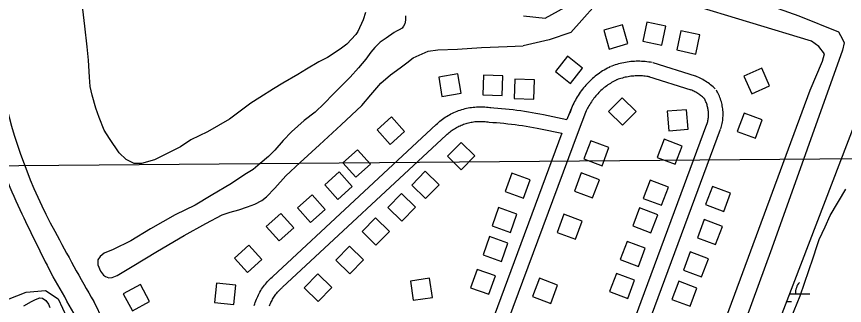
# Model space of a CAD drawing. Extents: x 3568792 to 3606828, y 529143 to 554785.
# Drawn here: x 3587764 to 3589468, y 540442 to 541037 of the extents above; entities that cross this region are included whole.
import ezdxf

# ---------------------------------------------------------------- set-up
doc = ezdxf.new("R2010")
doc.units = 0
for name, color, linetype in [('V-BLDG-OTLN', 7, 'Continuous'), ('V-GRID-MAJR', 7, 'Continuous'), ('V-ROAD-CNTR', 7, 'Continuous'), ('V-SITE-OTLN', 7, 'Continuous'), ('V-SITE-VEGE', 7, 'Continuous'), ('V-TOPO-SHOR', 7, 'Continuous'), ('V-WETL-SWMP', 7, 'Continuous')]:
    doc.layers.add(name, color=color, linetype=linetype)

msp = doc.modelspace()

# ---------------------------------------------------------------- linework, layer by layer
at = {"layer": 'V-BLDG-OTLN'}
for points in [[(3589052.5, 540986), (3589091.7, 540977.6), (3589100, 541016.7), (3589060.9, 541025.1)], [(3588983.5, 540969.8), (3589021.9, 540981.1), (3589010.7, 541019.5), (3588972.3, 541008.2)], [(3589122.8, 540967.8), (3589162, 540959.5), (3589170.3, 540998.6), (3589131.2, 541007)], [(3588904.1, 540898.7), (3588928.9, 540930.1), (3588897.5, 540954.9), (3588872.7, 540923.5)], [(3589261, 540914.2), (3589277.2, 540877.6), (3589313.8, 540893.8), (3589297.6, 540930.4)], [(3588639.4, 540872.3), (3588678.9, 540879.1), (3588672.1, 540918.6), (3588632.6, 540911.8)], [(3588723.4, 540875.8), (3588763.4, 540874.4), (3588764.8, 540914.3), (3588724.8, 540915.8)], [(3588788.2, 540867.8), (3588828.1, 540866.4), (3588829.6, 540906.4), (3588789.6, 540907.8)], [(3589010.4, 540869.5), (3588982.2, 540841), (3589010.7, 540812.9), (3589038.8, 540841.3)], [(3589146.4, 540805), (3589143, 540844.9), (3589103.2, 540841.6), (3589106.5, 540801.7)], [(3589261.1, 540837.8), (3589247.1, 540800.4), (3589284.5, 540786.3), (3589298.5, 540823.8)], [(3588532.7, 540773.6), (3588562.5, 540800.3), (3588535.8, 540830.1), (3588506, 540803.4)], [(3589119.6, 540732.7), (3589133.8, 540770.1), (3589096.4, 540784.3), (3589082.2, 540746.9)], [(3588678.7, 540777.8), (3588650.7, 540749.2), (3588679.2, 540721.2), (3588707.3, 540749.8)], [(3588945.6, 540781), (3588931.6, 540743.6), (3588969, 540729.5), (3588983.1, 540767)], [(3588462.3, 540706.1), (3588492.1, 540732.8), (3588465.4, 540762.6), (3588435.6, 540735.9)], [(3588424.9, 540660.5), (3588454.7, 540687.2), (3588428, 540716.9), (3588398.2, 540690.3)], [(3588605.1, 540718.6), (3588577.1, 540690), (3588605.7, 540662), (3588633.7, 540690.6)], [(3588925.9, 540714.9), (3588911.9, 540677.5), (3588949.3, 540663.4), (3588963.4, 540700.9)], [(3588807.4, 540663.1), (3588820.7, 540700.8), (3588783, 540714.1), (3588769.7, 540676.4)], [(3589091.2, 540648.4), (3589105.4, 540685.7), (3589068, 540700), (3589053.8, 540662.6)], [(3589196.1, 540687.2), (3589182, 540649.8), (3589219.5, 540635.7), (3589233.5, 540673.2)], [(3588368.8, 540613.2), (3588398.6, 540639.9), (3588371.9, 540669.7), (3588342.1, 540643)], [(3588556, 540672.6), (3588528, 540644), (3588556.6, 540616), (3588584.6, 540644.5)], [(3588304.3, 540575.1), (3588334.1, 540601.8), (3588307.4, 540631.6), (3588277.6, 540604.9)], [(3588780.3, 540592.5), (3588793.6, 540630.2), (3588755.9, 540643.5), (3588742.6, 540605.8)], [(3588890.5, 540629.9), (3588876.4, 540592.4), (3588913.9, 540578.4), (3588927.9, 540615.8)], [(3589069.3, 540591.6), (3589083.5, 540628.9), (3589046.1, 540643.2), (3589031.9, 540605.8)], [(3588502.8, 540622.6), (3588474.8, 540594.1), (3588503.4, 540566), (3588531.4, 540594.6)], [(3589179.3, 540618.9), (3589165.3, 540581.4), (3589202.7, 540567.4), (3589216.8, 540604.8)], [(3588761.8, 540533), (3588775.1, 540570.7), (3588737.4, 540584), (3588724.1, 540546.3)], [(3588239, 540510.1), (3588268.8, 540536.8), (3588242.1, 540566.6), (3588212.3, 540539.9)], [(3588449, 540564.2), (3588421, 540535.6), (3588449.5, 540507.6), (3588477.5, 540536.1)], [(3589043.6, 540522.4), (3589057.8, 540559.8), (3589020.5, 540574), (3589006.2, 540536.6)], [(3589150.2, 540552.4), (3589136.2, 540514.9), (3589173.6, 540500.9), (3589187.7, 540538.3)], [(3588736.1, 540465.2), (3588749.4, 540502.9), (3588711.7, 540516.2), (3588698.4, 540478.5)], [(3588383.8, 540507.2), (3588355.8, 540478.6), (3588384.3, 540450.6), (3588412.4, 540479.2)], [(3588580, 540453), (3588619.6, 540458.5), (3588614, 540498.2), (3588574.4, 540492.6)], [(3588839.8, 540498.1), (3588825.8, 540460.7), (3588863.2, 540446.6), (3588877.3, 540484.1)], [(3589021.6, 540456.6), (3589035.8, 540494), (3588998.4, 540508.3), (3588984.2, 540470.9)], [(3587983.2, 540466.5), (3588002.1, 540431.3), (3588037.4, 540450.1), (3588018.5, 540485.4)], [(3588211.2, 540444.2), (3588215.3, 540484), (3588175.5, 540488), (3588171.4, 540448.2)], [(3589126.6, 540492.2), (3589112.5, 540454.8), (3589150, 540440.7), (3589164, 540478.2)]]:
    msp.add_lwpolyline(points, close=True, dxfattribs=at)
at = {"layer": 'V-GRID-MAJR'}
msp.add_spline([(3571033, 540592.1), (3576309.2, 540634.7), (3581585.4, 540678.1), (3586861.7, 540722.2), (3592137.9, 540767.1), (3597414.1, 540812.8), (3602690.3, 540859.2)], degree=3, dxfattribs=at)
at = {"layer": 'V-ROAD-CNTR'}
msp.add_line((3588886.3, 540796.4), (3588719.3, 540347.9), dxfattribs=at)
for points in [[(3589072, 540941.9), (3589068.6, 540942.5), (3589064.9, 540943), (3589061.3, 540943.5), (3589057.6, 540943.9), (3589053.9, 540944.2), (3589050.2, 540944.4), (3589046.5, 540944.5), (3589042.9, 540944.6), (3589039.2, 540944.5), (3589035.5, 540944.3), (3589031.8, 540944.1), (3589028.1, 540943.8), (3589024.4, 540943.4), (3589020.8, 540942.9), (3589017.1, 540942.3), (3589013.5, 540941.6), (3589009.9, 540940.8), (3589006.3, 540940), (3589002.7, 540939.1), (3588999.2, 540938), (3588995.7, 540936.9), (3588992.2, 540935.7), (3588988.8, 540934.5), (3588987.6, 540934)], [(3589161, 540914), (3589073.9, 540941.4)], [(3588986.4, 540933.5), (3588983.2, 540932), (3588979.8, 540930.2), (3588976.5, 540928.4), (3588973.3, 540926.5), (3588970.1, 540924.6), (3588966.9, 540922.5), (3588963.8, 540920.4), (3588960.7, 540918.2), (3588957.7, 540916), (3588954.7, 540913.7), (3588951.8, 540911.3), (3588949, 540908.8), (3588946.2, 540906.3), (3588943.5, 540903.7), (3588940.8, 540901), (3588938.2, 540898.3), (3588935.6, 540895.5), (3588933.2, 540892.7), (3588930.8, 540889.8), (3588928.4, 540886.9), (3588926.1, 540883.9), (3588923.9, 540880.8), (3588921.8, 540877.7), (3588919.8, 540874.5), (3588917.8, 540871.3), (3588915.9, 540868.1), (3588914.1, 540864.8), (3588912.3, 540861.5), (3588910.6, 540858.1), (3588909, 540854.7), (3588907.6, 540851.3), (3588896.5, 540825)], [(3588999.6, 540906.6), (3588996.7, 540905.2), (3588993.9, 540903.7), (3588991.3, 540902.3), (3588988.6, 540900.7), (3588986, 540899.1), (3588983.4, 540897.5), (3588980.9, 540895.8), (3588978.4, 540894), (3588975.9, 540892.2), (3588973.5, 540890.3), (3588971.2, 540888.3), (3588968.9, 540886.3), (3588966.6, 540884.3), (3588964.4, 540882.2), (3588962.2, 540880), (3588960.1, 540877.8), (3588958, 540875.5), (3588956, 540873.2), (3588954, 540870.9), (3588952.1, 540868.5), (3588950.3, 540866), (3588948.5, 540863.6), (3588946.8, 540861), (3588945.1, 540858.5), (3588943.5, 540855.9), (3588941.9, 540853.2), (3588940.5, 540850.5), (3588939, 540847.8), (3588937.7, 540845.1), (3588936.4, 540842.3), (3588935.1, 540839.4), (3588934.8, 540838.7)], [(3589066.8, 540912.3), (3589063.7, 540912.9), (3589060.7, 540913.3), (3589057.8, 540913.7), (3589054.8, 540914), (3589051.9, 540914.3), (3589048.9, 540914.4), (3589045.9, 540914.5), (3589043, 540914.6), (3589040, 540914.5), (3589037, 540914.4), (3589034.1, 540914.2), (3589031.1, 540913.9), (3589028.1, 540913.6), (3589025.2, 540913.2), (3589022.3, 540912.7), (3589019.3, 540912.2), (3589016.4, 540911.6), (3589013.5, 540910.9), (3589010.7, 540910.1), (3589007.8, 540909.3), (3589005, 540908.4), (3589002.2, 540907.5), (3588999.3, 540906.4), (3588998.4, 540906.1)], [(3589152, 540885.4), (3589064.9, 540912.8)], [(3589201.8, 540887.7), (3589199.7, 540889.8), (3589197.3, 540892), (3589194.9, 540894.1), (3589192.4, 540896.2), (3589189.9, 540898.2), (3589187.3, 540900.1), (3589184.7, 540901.9), (3589182, 540903.7), (3589179.3, 540905.3), (3589176.5, 540907), (3589173.6, 540908.5), (3589170.8, 540909.9), (3589167.9, 540911.3), (3589164.9, 540912.5), (3589162, 540913.7), (3589161.9, 540913.8)], [(3589180.7, 540866.4), (3589178.9, 540868.2), (3589177.1, 540869.8), (3589175.4, 540871.3), (3589173.6, 540872.8), (3589171.7, 540874.3), (3589169.8, 540875.7), (3589167.9, 540877), (3589165.9, 540878.3), (3589163.9, 540879.6), (3589161.9, 540880.7), (3589159.8, 540881.9), (3589157.7, 540882.9), (3589155.6, 540883.9), (3589153.4, 540884.8), (3589151.1, 540885.7), (3589151.2, 540885.7)], [(3589184.6, 540814.6), (3589185.3, 540816.7), (3589185.8, 540818.7), (3589186.3, 540820.7), (3589186.8, 540822.7), (3589187.1, 540824.7), (3589187.4, 540826.7), (3589187.7, 540828.8), (3589187.9, 540830.8), (3589188, 540832.9), (3589188, 540834.9), (3589188, 540837), (3589187.9, 540839), (3589187.8, 540841.1), (3589187.6, 540843.1), (3589187.3, 540845.1), (3589186.9, 540847.1), (3589186.5, 540849.1), (3589186.1, 540851.1), (3589185.5, 540853.1), (3589184.9, 540855.1), (3589184.3, 540857), (3589183.6, 540858.9), (3589182.8, 540860.8), (3589181.9, 540862.7), (3589181, 540864.5), (3589180.1, 540866.4), (3589179.1, 540868.2), (3589178.4, 540869.3)], [(3589213.2, 540805.5), (3589214, 540808.1), (3589214.8, 540811), (3589215.6, 540813.9), (3589216.2, 540816.8), (3589216.7, 540819.8), (3589217.2, 540822.8), (3589217.5, 540825.7), (3589217.8, 540828.7), (3589218, 540831.7), (3589218, 540834.7), (3589218, 540837.7), (3589217.9, 540840.7), (3589217.7, 540843.7), (3589217.3, 540846.7), (3589216.9, 540849.7), (3589216.4, 540852.6), (3589215.8, 540855.6), (3589215.2, 540858.5), (3589214.4, 540861.4), (3589213.5, 540864.2), (3589212.5, 540867.1), (3589211.5, 540869.9), (3589210.4, 540872.7), (3589209.1, 540875.4), (3589207.8, 540878.1), (3589206.4, 540880.8), (3589205, 540883.3), (3589204.1, 540884.8)], [(3588627.5, 540814.4), (3588629.9, 540816.6), (3588632.4, 540818.9), (3588635.1, 540821.1), (3588637.7, 540823.2), (3588640.5, 540825.3), (3588643.3, 540827.3), (3588646.1, 540829.3), (3588649, 540831.1), (3588651.9, 540832.9), (3588654.9, 540834.6), (3588657.9, 540836.2), (3588661, 540837.8), (3588664.1, 540839.3), (3588667.3, 540840.6), (3588670.4, 540841.9), (3588673.6, 540843.1), (3588676.9, 540844.3), (3588680.2, 540845.3), (3588683.5, 540846.3), (3588686.8, 540847.2), (3588690.1, 540847.9), (3588693.5, 540848.6), (3588696.9, 540849.2), (3588700.3, 540849.8), (3588703.7, 540850.2), (3588707.1, 540850.5), (3588710.5, 540850.8), (3588714, 540850.9), (3588717.4, 540851), (3588720.8, 540851), (3588724.3, 540850.9), (3588727.7, 540850.7), (3588731.1, 540850.4), (3588734.5, 540850), (3588737.9, 540849.5), (3588739.7, 540849.2)], [(3588934.9, 540839), (3588919.5, 540799.5), (3588743.2, 540325.9), (3588544.7, 539787.5)], [(3588738.3, 540849.4), (3588746.2, 540848.9), (3588754.1, 540848.3), (3588762, 540847.6), (3588769.9, 540846.9), (3588777.9, 540846.1), (3588785.8, 540845.2), (3588793.6, 540844.2), (3588801.5, 540843.1), (3588809.4, 540841.9), (3588817.3, 540840.7), (3588825.1, 540839.4), (3588832.9, 540838), (3588840.7, 540836.5), (3588848.5, 540835), (3588896.5, 540825)], [(3588907, 540849.9), (3588902.2, 540837.7)], [(3588648.1, 540792.5), (3588650.2, 540794.5), (3588652.1, 540796.2), (3588654.2, 540798), (3588656.2, 540799.6), (3588658.3, 540801.2), (3588660.5, 540802.8), (3588662.7, 540804.3), (3588664.9, 540805.7), (3588667.2, 540807.1), (3588669.5, 540808.4), (3588671.8, 540809.6), (3588674.1, 540810.8), (3588676.5, 540811.9), (3588679, 540813), (3588681.4, 540814), (3588683.9, 540815), (3588686.4, 540815.8), (3588688.9, 540816.6), (3588691.5, 540817.4), (3588694, 540818), (3588696.6, 540818.6), (3588699.2, 540819.2), (3588701.8, 540819.6), (3588704.4, 540820), (3588707, 540820.4), (3588709.7, 540820.6), (3588712.3, 540820.8), (3588714.9, 540820.9), (3588717.6, 540821), (3588720.2, 540821), (3588722.9, 540820.9), (3588725.5, 540820.7), (3588728.2, 540820.5), (3588730.8, 540820.2), (3588733.5, 540819.8), (3588735, 540819.6)], [(3588736.4, 540819.4), (3588744.1, 540818.9), (3588751.8, 540818.4), (3588759.4, 540817.7), (3588767, 540817), (3588774.6, 540816.2), (3588782.2, 540815.4), (3588789.8, 540814.4), (3588797.3, 540813.4), (3588804.9, 540812.3), (3588812.5, 540811.1), (3588820, 540809.8), (3588827.5, 540808.5), (3588835, 540807.1), (3588842.5, 540805.6), (3588886.3, 540796.4)], [(3588291, 540501.8), (3588627.6, 540814.4)], [(3588687.8, 539375.3), (3588789.8, 539676.1), (3589031.5, 540315.8), (3589213, 540804.9)], [(3588767.7, 539702.6), (3589003.4, 540326.3), (3589184.8, 540815.1)], [(3588311.4, 540479.9), (3588648, 540792.4)], [(3588253.1, 540442.3), (3588254.1, 540445.5), (3588255.1, 540448.7), (3588256.2, 540451.8), (3588257.4, 540454.9), (3588258.7, 540458), (3588260.1, 540461), (3588261.5, 540464), (3588263, 540467), (3588264.7, 540469.9), (3588266.4, 540472.8), (3588268.1, 540475.6), (3588270, 540478.4), (3588271.9, 540481.1), (3588273.9, 540483.8), (3588276, 540486.4), (3588278.1, 540489), (3588280.3, 540491.5), (3588282.6, 540493.9), (3588284.9, 540496.3), (3588287.3, 540498.6), (3588289.8, 540500.8), (3588291.3, 540502.2)], [(3588284.3, 540441.4), (3588285.2, 540443.7), (3588286.2, 540446), (3588287.2, 540448.3), (3588288.3, 540450.6), (3588289.5, 540452.8), (3588290.7, 540455), (3588292, 540457.2), (3588293.3, 540459.3), (3588294.7, 540461.4), (3588296.2, 540463.5), (3588297.7, 540465.5), (3588299.2, 540467.5), (3588300.8, 540469.4), (3588302.5, 540471.3), (3588304.2, 540473.1), (3588306, 540474.9), (3588307.8, 540476.7), (3588309.7, 540478.4), (3588311, 540479.5)]]:
    msp.add_lwpolyline(points, dxfattribs=at)
for centre, radius, start, end in [((3588770.7, 541103.9), 1058.5, 191.8324, 208.7139), ((3588772.7, 541108.8), 1106.7, 197.2929, 205.6069), ((3592878, 543073), 5657.7, 205.5769, 206.9389), ((3591392.5, 542466.1), 4012.9, 207.7873, 210.1503), ((3582596.2, 537491.2), 6045.6, 28.49767, 29.95453), ((3586274.4, 539604.6), 1852.5, 19.7781, 27.1692)]:
    msp.add_arc(centre, radius, start, end, dxfattribs=at)
at = {"layer": 'V-SITE-OTLN'}
msp.add_lwpolyline([(3587348.9, 540405.7), (3587348, 540464.1), (3587355.9, 540486.6), (3587365.5, 540499.6), (3587415, 540523.3), (3587492.5, 540538.9), (3587554.6, 540534.1), (3587605.1, 540510.6), (3587642.3, 540479.8), (3587681.3, 540445.2), (3587698.2, 540443.1), (3587728.5, 540448.2), (3587783.5, 540469.9), (3587823.2, 540473), (3587849.2, 540455.6), (3587867.5, 540417.6)], dxfattribs=at)
at = {"layer": 'V-SITE-VEGE'}
for p, q in [((3589438.2, 540627.5), (3589470.7, 540681.2)), ((3589428, 540603.7), (3589438.2, 540627.5)), ((3589415.8, 540577.8), (3589428, 540603.7)), ((3589403.5, 540540), (3589411.7, 540565.9)), ((3589411.7, 540565.9), (3589415.8, 540577.8)), ((3589376.8, 540462.3), (3589403.5, 540540)), ((3589358.4, 540416.5), (3589376.8, 540462.3))]:
    msp.add_line(p, q, dxfattribs=at)
msp.add_lwpolyline([(3588481.7, 541045.2), (3588477, 541029.5), (3588466.5, 541006.1), (3588461.9, 540999.5), (3588443.6, 540979.6), (3588429.9, 540969.7), (3588403.8, 540952.2), (3588385.7, 540943.5), (3588360.7, 540928.2), (3588342.6, 540917.3), (3588312, 540899.8), (3588292.7, 540887.8), (3588264.3, 540870.3), (3588246.1, 540858.3), (3588221.1, 540839.6), (3588201.8, 540825.3), (3588156.4, 540799.1), (3588122.4, 540782.9), (3588100.9, 540768.6), (3588068, 540752.3), (3588047.6, 540741.5), (3588020.6, 540734.1), (3588006, 540734.3), (3587989.3, 540742.4), (3587974.9, 540756.2), (3587955.2, 540785.7), (3587944.2, 540802.7), (3587933.4, 540828.7), (3587927, 540847.9), (3587919.6, 540875), (3587915.4, 540893), (3587913.5, 540912.2), (3587911.9, 540947), (3587908.9, 540974), (3587904, 541016.8), (3587900.1, 541051.6)], dxfattribs=at)
at = {"layer": 'V-TOPO-SHOR'}
for points in [[(3588807.3, 541038), (3588851.9, 541033.3), (3588892.7, 541056), (3588922.2, 541093.5), (3588948, 541127.3), (3588985, 541149.9), (3589007.4, 541153.8), (3589052.1, 541150.5), (3589078.3, 541143.3), (3589373.6, 541037.7), (3589455.9, 541004.8), (3589463.5, 540990), (3589467.3, 540982.6), (3589463.7, 540967.6), (3589318, 540560.1), (3589143.1, 540081.6), (3589053.6, 539837.3)], [(3589031, 539894), (3589397.3, 540885.1), (3589422.8, 540944.9), (3589426.5, 540959.8), (3589415.1, 540974.7), (3589400.1, 540985.7), (3589019, 541101.8), (3588989.2, 541097.8), (3588978.1, 541086.5), (3588904.3, 541003.9), (3588859.7, 540988.6), (3588806.7, 540976.4)], [(3588564.2, 541037.9), (3588564.1, 541029.1), (3588563, 541021.8), (3588560.5, 541016.9), (3588557.7, 541012.8), (3588551.4, 541009.3), (3588545.8, 541006.6), (3588540.8, 541003.5), (3588524.7, 540992.1), (3588512.4, 540983.8), (3588501.1, 540972.8), (3588493, 540963.1), (3588482.7, 540949.2), (3588467.5, 540930.8), (3588450.3, 540912.1), (3588433.7, 540895.1), (3588415.4, 540877.1), (3588397, 540857.7), (3588378, 540840.1), (3588355.5, 540822.8), (3588329.8, 540799.3), (3588312.2, 540781.3), (3588295.6, 540761.9), (3588282.6, 540748.7), (3588265.3, 540734.2), (3588250.5, 540722.1), (3588233.7, 540711.8), (3588205.9, 540693.2), (3588164.5, 540668.4), (3588131.1, 540648.8), (3588090.1, 540628.6), (3588039.5, 540600), (3587998.8, 540575.3), (3587962.7, 540557.1), (3587944.1, 540549.6), (3587936, 540543.3), (3587930.7, 540536.1), (3587931, 540525.9), (3587936.4, 540513), (3587942.6, 540504.9), (3587946.8, 540501.7), (3587953.4, 540499.2), (3587960.4, 540499.5), (3587970.6, 540503.9), (3588001.8, 540522.1), (3588053.8, 540553.8), (3588108.9, 540586.2), (3588153.5, 540611.2), (3588186.8, 540628.4), (3588203.6, 540634.2), (3588221.2, 540639.3), (3588239, 540645.1), (3588254.4, 540650.9), (3588268.8, 540658.4), (3588278, 540666), (3588295.6, 540683.3), (3588317.8, 540708.6), (3588347.8, 540736.3), (3588387.2, 540772.6), (3588431.9, 540814.1), (3588474.5, 540853.9), (3588492.9, 540875.4), (3588513.7, 540899.7), (3588533.4, 540916.9), (3588553.5, 540931.1), (3588566.8, 540941.4), (3588580.2, 540951.4), (3588610.7, 540965.1), (3588630.6, 540968.1), (3588671.5, 540969.8), (3588720.4, 540972.9), (3588773.5, 540974.9), (3588806.7, 540976.4)], [(3587778.4, 540441.2), (3587794.6, 540450.7), (3587802.5, 540454.8), (3587811.4, 540457.9), (3587816.9, 540457.2), (3587823.7, 540452.2), (3587829.2, 540444.9), (3587832, 540438)]]:
    msp.add_lwpolyline(points, dxfattribs=at)
at = {"layer": 'V-WETL-SWMP'}
for p, q in [((3589057.8, 539688.9), (3589530.6, 540924.5)), ((3589355.2, 540466.1), (3589396.8, 540466.4)), ((3589349.3, 540450.6), (3589358.9, 540450.7))]:
    msp.add_line(p, q, dxfattribs=at)
msp.add_arc((3589402, 540467), 35.2, 139.7115, 181.2552, dxfattribs=at)

doc.saveas('drawing.dxf')
